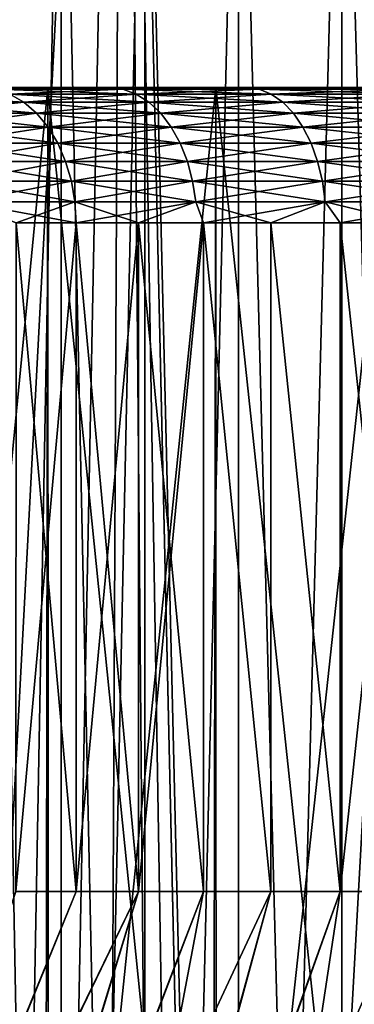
# Model space of a CAD drawing. Header units: metres. Extents: x -30 to 30, y -76 to 64.
# Tile 384 of 541: x -5.69 to -4.45, y 49.11 to 52.75. Entities that reach past the tile are written whole.
import ezdxf

# ---------------------------------------------------------------- set-up
doc = ezdxf.new("R2010")
doc.units = ezdxf.units.M
doc.layers.add('solid_508511', color=7, linetype='CONTINUOUS')

msp = doc.modelspace()

# ---------------------------------------------------------------- linework, layer by layer
at = {"layer": 'solid_508511'}
for points in [[(-6.312557, 38.515373, -22.116772), (-6.596456, 57.5, -22.033762), (-5.304138, 57.5, -22.380037)], [(-5.537377, 8.744123, 22.323473), (-5.304138, 57.5, 22.380037), (-6.596456, 57.5, 22.033762)], [(-6.164887, 8.313626, 22.158388), (-5.537377, 8.744123, 22.323473), (-6.596456, 57.5, 22.033762)], [(-5.668922, 38.956738, -22.290432), (-6.312557, 38.515373, -22.116772), (-5.304138, 57.5, -22.380037)], [(-5.001679, 39.345753, -22.44957), (-5.668922, 38.956738, -22.290432), (-5.304138, 57.5, -22.380037)], [(-5.537377, 8.744123, 22.323473), (-4.886679, 9.12376, 22.474882), (-5.304138, 57.5, 22.380037)], [(-5.001679, 39.345753, -22.44957), (-5.304138, 57.5, -22.380037), (-3.993941, 57.5, -22.650572)], [(-4.216572, 9.452151, 22.610186), (-3.993941, 57.5, 22.650572), (-5.304138, 57.5, 22.380037)], [(-4.886679, 9.12376, 22.474882), (-4.216572, 9.452151, 22.610186), (-5.304138, 57.5, 22.380037)], [(-4.314982, 39.682003, -22.591612), (-5.001679, 39.345753, -22.44957), (-3.993941, 57.5, -22.650572)], [(-5.80404, 39.999996, 2.926281), (-5.803954, 54.5, 2.926443), (-5.535011, 54.5, 3.407878)], [(-5.534874, 39.999996, 3.408104), (-5.80404, 39.999996, 2.926281), (-5.535011, 54.5, 3.407878)], [(-5.804039, 39.999996, -2.926283), (-5.534873, 39.999996, -3.408106), (-5.803954, 54.5, -2.926443)], [(-5.534873, 39.999996, -3.408106), (-5.535011, 54.5, -3.407878), (-5.803954, 54.5, -2.926443)], [(-5.226006, 39.999996, -3.865083), (-5.225923, 54.5, -3.865186), (-5.535011, 54.5, -3.407878)], [(-5.534873, 39.999996, -3.408106), (-5.226006, 39.999996, -3.865083), (-5.535011, 54.5, -3.407878)], [(-5.534874, 39.999996, 3.408104), (-5.535011, 54.5, 3.407878), (-5.225923, 54.5, 3.865186)], [(-5.226007, 39.999996, 3.865081), (-5.534874, 39.999996, 3.408104), (-5.225923, 54.5, 3.865186)], [(-5.226007, 39.999996, 3.865081), (-5.225923, 54.5, 3.865186), (-4.879446, 54.5, 4.294301)], [(-4.879289, 39.999996, 4.294478), (-5.226007, 39.999996, 3.865081), (-4.879446, 54.5, 4.294301)], [(-5.226006, 39.999996, -3.865083), (-4.879287, 39.999996, -4.29448), (-5.225923, 54.5, -3.865186)], [(-4.879287, 39.999996, -4.29448), (-4.879446, 54.5, -4.294301), (-5.225923, 54.5, -3.865186)], [(-4.497639, 39.999996, -4.69268), (-4.497568, 54.5, -4.692744), (-4.879446, 54.5, -4.294301)], [(-4.879287, 39.999996, -4.29448), (-4.497639, 39.999996, -4.69268), (-4.879446, 54.5, -4.294301)], [(-4.879289, 39.999996, 4.294478), (-4.879446, 54.5, 4.294301), (-4.497568, 54.5, 4.692744)], [(-4.49764, 39.999996, 4.692678), (-4.879289, 39.999996, 4.294478), (-4.497568, 54.5, 4.692744)], [(-4.49764, 39.999996, 4.692678), (-4.497568, 54.5, 4.692744), (-4.083487, 54.5, 5.057189)], [(-4.083367, 39.999996, 5.057283), (-4.49764, 39.999996, 4.692678), (-4.083487, 54.5, 5.057189)], [(-4.497639, 39.999996, -4.69268), (-4.083364, 39.999996, -5.057286), (-4.497568, 54.5, -4.692744)], [(-4.083364, 39.999996, -5.057286), (-4.083487, 54.5, -5.057189), (-4.497568, 54.5, -4.692744)], [(-6.169775, 52.5, -7.22384), (-6.178466, 46.5, -7.216409), (-5.593525, 46.5, -7.678702)], [(-5.583949, 52.5, 7.685668), (-6.167226, 46.5, 7.226017), (-6.169775, 52.5, 7.22384)], [(-6.169775, 52.5, -7.22384), (-5.593525, 46.5, -7.678702), (-5.583949, 52.5, -7.685668)], [(-6.169775, 52.5, -7.22384), (-5.583949, 52.5, -7.685668), (-5.947501, 52.5, -5.717491)], [(-5.583949, 52.5, 7.685668), (-6.169775, 52.5, 7.22384), (-5.947501, 52.5, 5.717491)], [(-5.583949, 52.5, 7.685668), (-5.581567, 46.5, 7.687399), (-6.167226, 46.5, 7.226017)], [(-5.947501, 52.5, -5.717491), (-5.467928, 52.5, -6.177722), (-5.778323, 52.493843, -5.778323)], [(-5.467928, 52.5, 6.177722), (-5.947501, 52.5, 5.717491), (-5.778323, 52.493843, 5.778323)], [(-5.583949, 52.5, -7.685668), (-5.467928, 52.5, -6.177722), (-5.947501, 52.5, -5.717491)], [(-5.583949, 52.5, 7.685668), (-5.947501, 52.5, 5.717491), (-5.467928, 52.5, 6.177722)], [(-5.467928, 52.5, -6.177722), (-5.307148, 52.493843, -6.213872), (-5.778323, 52.493843, -5.778323)], [(-5.467928, 52.5, 6.177722), (-5.778323, 52.493843, 5.778323), (-5.307148, 52.493843, 6.213872)], [(-5.778323, 52.493843, -5.778323), (-5.307148, 52.493843, -6.213872), (-5.724324, 52.475506, -5.724324)], [(-5.778323, 52.493843, 5.778323), (-5.724324, 52.475506, 5.724324), (-5.257553, 52.475506, 6.155803)], [(-5.307148, 52.493843, 6.213872), (-5.778323, 52.493843, 5.778323), (-5.257553, 52.475506, 6.155803)], [(-5.307148, 52.493843, -6.213872), (-5.257553, 52.475506, -6.155803), (-5.724324, 52.475506, -5.724324)], [(-5.583949, 52.5, -7.685668), (-5.593525, 46.5, -7.678702), (-4.974133, 46.5, -8.093701)], [(-4.963742, 52.5, 8.100079), (-5.581567, 46.5, 7.687399), (-5.583949, 52.5, 7.685668)], [(-5.583949, 52.5, -7.685668), (-4.974133, 46.5, -8.093701), (-4.963742, 52.5, -8.100079)], [(-5.583949, 52.5, -7.685668), (-4.963742, 52.5, -8.100079), (-5.467928, 52.5, -6.177722)], [(-4.963742, 52.5, 8.100079), (-5.583949, 52.5, 7.685668), (-5.467928, 52.5, 6.177722)], [(-4.963742, 52.5, 8.100079), (-4.96153, 46.5, 8.101434), (-5.581567, 46.5, 7.687399)], [(-5.467928, 52.5, -6.177722), (-4.95275, 52.5, -6.597934), (-5.307148, 52.493843, -6.213872)], [(-4.95275, 52.5, 6.597934), (-5.467928, 52.5, 6.177722), (-5.307148, 52.493843, 6.213872)], [(-4.963742, 52.5, -8.100079), (-4.95275, 52.5, -6.597934), (-5.467928, 52.5, -6.177722)], [(-4.963742, 52.5, 8.100079), (-5.467928, 52.5, 6.177722), (-4.95275, 52.5, 6.597934)], [(-4.95275, 52.5, -6.597934), (-4.803253, 52.493843, -6.611111), (-5.307148, 52.493843, -6.213872)], [(-4.95275, 52.5, 6.597934), (-5.307148, 52.493843, 6.213872), (-4.803253, 52.493843, 6.611111)], [(-5.307148, 52.493843, -6.213872), (-4.803253, 52.493843, -6.611111), (-5.257553, 52.475506, -6.155803)], [(-5.307148, 52.493843, 6.213872), (-5.257553, 52.475506, 6.155803), (-4.758367, 52.475506, 6.54933)], [(-4.803253, 52.493843, 6.611111), (-5.307148, 52.493843, 6.213872), (-4.758367, 52.475506, 6.54933)], [(-4.803253, 52.493843, -6.611111), (-4.758367, 52.475506, -6.54933), (-5.257553, 52.475506, -6.155803)], [(-4.963742, 52.5, -8.100079), (-4.974133, 46.5, -8.093701), (-4.324105, 46.5, -8.458849)], [(-4.312915, 52.5, 8.464558), (-4.96153, 46.5, 8.101434), (-4.963742, 52.5, 8.100079)], [(-4.963742, 52.5, -8.100079), (-4.324105, 46.5, -8.458849), (-4.312915, 52.5, -8.464558)], [(-4.963742, 52.5, -8.100079), (-4.312915, 52.5, -8.464558), (-4.95275, 52.5, -6.597934)], [(-4.963742, 52.5, 8.100079), (-4.95275, 52.5, 6.597934), (-4.40535, 52.5, 6.975342)], [(-4.312915, 52.5, 8.464558), (-4.963742, 52.5, 8.100079), (-4.40535, 52.5, 6.975342)], [(-4.312915, 52.5, 8.464558), (-4.310934, 46.5, 8.465569), (-4.96153, 46.5, 8.101434)], [(-4.95275, 52.5, -6.597934), (-4.40535, 52.5, -6.975342), (-4.803253, 52.493843, -6.611111)], [(-4.40535, 52.5, 6.975342), (-4.95275, 52.5, 6.597934), (-4.803253, 52.493843, 6.611111)], [(-4.312915, 52.5, -8.464558), (-4.40535, 52.5, -6.975342), (-4.95275, 52.5, -6.597934)], [(-4.40535, 52.5, -6.975342), (-4.269745, 52.493843, -6.96759), (-4.803253, 52.493843, -6.611111)], [(-4.40535, 52.5, 6.975342), (-4.803253, 52.493843, 6.611111), (-4.269745, 52.493843, 6.96759)], [(-4.803253, 52.493843, -6.611111), (-4.269745, 52.493843, -6.96759), (-4.758367, 52.475506, -6.54933)], [(-4.803253, 52.493843, 6.611111), (-4.758367, 52.475506, 6.54933), (-4.229844, 52.475506, 6.902478)], [(-4.269745, 52.493843, 6.96759), (-4.803253, 52.493843, 6.611111), (-4.229844, 52.475506, 6.902478)], [(-4.269745, 52.493843, -6.96759), (-4.229844, 52.475506, -6.902478), (-4.758367, 52.475506, -6.54933)], [(-6.155803, 52.475506, 5.257553), (-6.100634, 52.445431, 5.210434), (-5.673022, 52.445431, 5.673022)], [(-5.724324, 52.475506, 5.724324), (-6.155803, 52.475506, 5.257553), (-5.673022, 52.445431, 5.673022)], [(-5.724324, 52.475506, -5.724324), (-5.673022, 52.445431, -5.673022), (-6.100634, 52.445431, -5.210434)], [(-5.724324, 52.475506, -5.724324), (-5.257553, 52.475506, -6.155803), (-5.673022, 52.445431, -5.673022)], [(-5.724324, 52.475506, 5.724324), (-5.673022, 52.445431, 5.673022), (-5.210434, 52.445431, 6.100634)], [(-5.257553, 52.475506, 6.155803), (-5.724324, 52.475506, 5.724324), (-5.210434, 52.445431, 6.100634)], [(-5.257553, 52.475506, -6.155803), (-5.210434, 52.445431, -6.100634), (-5.673022, 52.445431, -5.673022)], [(-5.257553, 52.475506, -6.155803), (-4.758367, 52.475506, -6.54933), (-5.210434, 52.445431, -6.100634)], [(-5.257553, 52.475506, 6.155803), (-5.210434, 52.445431, 6.100634), (-4.715722, 52.445431, 6.490634)], [(-4.758367, 52.475506, 6.54933), (-5.257553, 52.475506, 6.155803), (-4.715722, 52.445431, 6.490634)], [(-4.758367, 52.475506, -6.54933), (-4.715722, 52.445431, -6.490634), (-5.210434, 52.445431, -6.100634)], [(-4.758367, 52.475506, -6.54933), (-4.229844, 52.475506, -6.902478), (-4.715722, 52.445431, -6.490634)], [(-4.758367, 52.475506, 6.54933), (-4.715722, 52.445431, 6.490634), (-4.191936, 52.445431, 6.840617)], [(-4.229844, 52.475506, 6.902478), (-4.758367, 52.475506, 6.54933), (-4.191936, 52.445431, 6.840617)], [(-4.229844, 52.475506, -6.902478), (-4.191936, 52.445431, -6.840617), (-4.715722, 52.445431, -6.490634)], [(-6.100634, 52.445431, -5.210434), (-5.673022, 52.445431, -5.673022), (-6.049726, 52.404369, -5.166955)], [(-6.100634, 52.445431, 5.210434), (-6.049726, 52.404369, 5.166955), (-5.625683, 52.404369, 5.625683)], [(-5.673022, 52.445431, 5.673022), (-6.100634, 52.445431, 5.210434), (-5.625683, 52.404369, 5.625683)], [(-5.673022, 52.445431, -5.673022), (-5.625683, 52.404369, -5.625683), (-6.049726, 52.404369, -5.166955)], [(-5.673022, 52.445431, -5.673022), (-5.210434, 52.445431, -6.100634), (-5.625683, 52.404369, -5.625683)], [(-5.673022, 52.445431, 5.673022), (-5.625683, 52.404369, 5.625683), (-5.166955, 52.404369, 6.049726)], [(-5.210434, 52.445431, 6.100634), (-5.673022, 52.445431, 5.673022), (-5.166955, 52.404369, 6.049726)], [(-5.210434, 52.445431, -6.100634), (-5.166955, 52.404369, -6.049726), (-5.625683, 52.404369, -5.625683)], [(-5.210434, 52.445431, -6.100634), (-4.715722, 52.445431, -6.490634), (-5.166955, 52.404369, -6.049726)], [(-5.210434, 52.445431, 6.100634), (-5.166955, 52.404369, 6.049726), (-4.676371, 52.404369, 6.436472)], [(-4.715722, 52.445431, 6.490634), (-5.210434, 52.445431, 6.100634), (-4.676371, 52.404369, 6.436472)], [(-4.715722, 52.445431, -6.490634), (-4.676371, 52.404369, -6.436472), (-5.166955, 52.404369, -6.049726)], [(-4.715722, 52.445431, -6.490634), (-4.191936, 52.445431, -6.840617), (-4.676371, 52.404369, -6.436472)], [(-4.715722, 52.445431, 6.490634), (-4.676371, 52.404369, 6.436472), (-4.156955, 52.404369, 6.783534)], [(-4.191936, 52.445431, 6.840617), (-4.715722, 52.445431, 6.490634), (-4.156955, 52.404369, 6.783534)], [(-4.191936, 52.445431, -6.840617), (-4.156955, 52.404369, -6.783534), (-4.676371, 52.404369, -6.436472)], [(-6.049726, 52.404369, -5.166955), (-5.625683, 52.404369, -5.625683), (-6.004336, 52.353333, -5.128188)], [(-6.049726, 52.404369, 5.166955), (-6.004336, 52.353333, 5.128188), (-5.583474, 52.353333, 5.583474)], [(-5.625683, 52.404369, 5.625683), (-6.049726, 52.404369, 5.166955), (-5.583474, 52.353333, 5.583474)], [(-5.625683, 52.404369, -5.625683), (-5.583474, 52.353333, -5.583474), (-6.004336, 52.353333, -5.128188)], [(-5.625683, 52.404369, -5.625683), (-5.166955, 52.404369, -6.049726), (-5.583474, 52.353333, -5.583474)], [(-5.625683, 52.404369, 5.625683), (-5.583474, 52.353333, 5.583474), (-5.128188, 52.353333, 6.004336)], [(-5.166955, 52.404369, 6.049726), (-5.625683, 52.404369, 5.625683), (-5.128188, 52.353333, 6.004336)], [(-5.166955, 52.404369, -6.049726), (-5.128188, 52.353333, -6.004336), (-5.583474, 52.353333, -5.583474)], [(-5.166955, 52.404369, -6.049726), (-4.676371, 52.404369, -6.436472), (-5.128188, 52.353333, -6.004336)], [(-5.166955, 52.404369, 6.049726), (-5.128188, 52.353333, 6.004336), (-4.641284, 52.353333, 6.38818)], [(-4.676371, 52.404369, 6.436472), (-5.166955, 52.404369, 6.049726), (-4.641284, 52.353333, 6.38818)], [(-4.676371, 52.404369, -6.436472), (-4.641284, 52.353333, -6.38818), (-5.128188, 52.353333, -6.004336)], [(-4.676371, 52.404369, -6.436472), (-4.156955, 52.404369, -6.783534), (-4.641284, 52.353333, -6.38818)], [(-4.676371, 52.404369, 6.436472), (-4.641284, 52.353333, 6.38818), (-4.125766, 52.353333, 6.732638)], [(-4.156955, 52.404369, 6.783534), (-4.676371, 52.404369, 6.436472), (-4.125766, 52.353333, 6.732638)], [(-4.156955, 52.404369, -6.783534), (-4.125766, 52.353333, -6.732638), (-4.641284, 52.353333, -6.38818)], [(-6.004336, 52.353333, -5.128188), (-5.583474, 52.353333, -5.583474), (-5.965583, 52.293575, -5.095089)], [(-6.004336, 52.353333, 5.128188), (-5.965583, 52.293575, 5.095089), (-5.547437, 52.293575, 5.547437)], [(-5.583474, 52.353333, 5.583474), (-6.004336, 52.353333, 5.128188), (-5.547437, 52.293575, 5.547437)], [(-5.583474, 52.353333, -5.583474), (-5.547437, 52.293575, -5.547437), (-5.965583, 52.293575, -5.095089)], [(-5.583474, 52.353333, -5.583474), (-5.128188, 52.353333, -6.004336), (-5.547437, 52.293575, -5.547437)], [(-5.583474, 52.353333, 5.583474), (-5.547437, 52.293575, 5.547437), (-5.095089, 52.293575, 5.965583)], [(-5.128188, 52.353333, 6.004336), (-5.583474, 52.353333, 5.583474), (-5.095089, 52.293575, 5.965583)], [(-5.128188, 52.353333, -6.004336), (-5.095089, 52.293575, -5.965583), (-5.547437, 52.293575, -5.547437)], [(-5.128188, 52.353333, -6.004336), (-4.641284, 52.353333, -6.38818), (-5.095089, 52.293575, -5.965583)], [(-5.128188, 52.353333, 6.004336), (-5.095089, 52.293575, 5.965583), (-4.611329, 52.293575, 6.346949)], [(-4.641284, 52.353333, 6.38818), (-5.128188, 52.353333, 6.004336), (-4.611329, 52.293575, 6.346949)], [(-4.641284, 52.353333, -6.38818), (-4.611329, 52.293575, -6.346949), (-5.095089, 52.293575, -5.965583)], [(-4.641284, 52.353333, -6.38818), (-4.125766, 52.353333, -6.732638), (-4.611329, 52.293575, -6.346949)], [(-4.641284, 52.353333, 6.38818), (-4.611329, 52.293575, 6.346949), (-4.099137, 52.293575, 6.689185)], [(-4.125766, 52.353333, 6.732638), (-4.641284, 52.353333, 6.38818), (-4.099137, 52.293575, 6.689185)], [(-4.125766, 52.353333, -6.732638), (-4.099137, 52.293575, -6.689185), (-4.611329, 52.293575, -6.346949)], [(-5.965583, 52.293575, -5.095089), (-5.547437, 52.293575, -5.547437), (-5.934423, 52.226574, -5.068476)], [(-5.965583, 52.293575, 5.095089), (-5.934423, 52.226574, 5.068476), (-5.518461, 52.226574, 5.518461)], [(-5.547437, 52.293575, 5.547437), (-5.965583, 52.293575, 5.095089), (-5.518461, 52.226574, 5.518461)], [(-5.547437, 52.293575, -5.547437), (-5.518461, 52.226574, -5.518461), (-5.934423, 52.226574, -5.068476)], [(-5.547437, 52.293575, -5.547437), (-5.095089, 52.293575, -5.965583), (-5.518461, 52.226574, -5.518461)], [(-5.547437, 52.293575, 5.547437), (-5.518461, 52.226574, 5.518461), (-5.068476, 52.226574, 5.934423)], [(-5.095089, 52.293575, 5.965583), (-5.547437, 52.293575, 5.547437), (-5.068476, 52.226574, 5.934423)], [(-5.095089, 52.293575, -5.965583), (-5.068476, 52.226574, -5.934423), (-5.518461, 52.226574, -5.518461)], [(-5.095089, 52.293575, -5.965583), (-4.611329, 52.293575, -6.346949), (-5.068476, 52.226574, -5.934423)], [(-5.095089, 52.293575, 5.965583), (-5.068476, 52.226574, 5.934423), (-4.587243, 52.226574, 6.313797)], [(-4.611329, 52.293575, 6.346949), (-5.095089, 52.293575, 5.965583), (-4.587243, 52.226574, 6.313797)], [(-4.611329, 52.293575, -6.346949), (-4.587243, 52.226574, -6.313797), (-5.068476, 52.226574, -5.934423)], [(-4.611329, 52.293575, -6.346949), (-4.099137, 52.293575, -6.689185), (-4.587243, 52.226574, -6.313797)], [(-4.611329, 52.293575, 6.346949), (-4.587243, 52.226574, 6.313797), (-4.077727, 52.226574, 6.654245)], [(-4.099137, 52.293575, 6.689185), (-4.611329, 52.293575, 6.346949), (-4.077727, 52.226574, 6.654245)], [(-4.099137, 52.293575, -6.689185), (-4.077727, 52.226574, -6.654245), (-4.587243, 52.226574, -6.313797)], [(-5.934423, 52.226574, -5.068476), (-5.518461, 52.226574, -5.518461), (-5.911626, 52.153984, -5.049006)], [(-5.934423, 52.226574, 5.068476), (-5.911626, 52.153984, 5.049006), (-5.497262, 52.153984, 5.497262)], [(-5.518461, 52.226574, 5.518461), (-5.934423, 52.226574, 5.068476), (-5.497262, 52.153984, 5.497262)], [(-5.518461, 52.226574, -5.518461), (-5.497262, 52.153984, -5.497262), (-5.911626, 52.153984, -5.049006)], [(-5.518461, 52.226574, -5.518461), (-5.068476, 52.226574, -5.934423), (-5.497262, 52.153984, -5.497262)], [(-5.518461, 52.226574, 5.518461), (-5.497262, 52.153984, 5.497262), (-5.049006, 52.153984, 5.911626)], [(-5.068476, 52.226574, 5.934423), (-5.518461, 52.226574, 5.518461), (-5.049006, 52.153984, 5.911626)], [(-5.068476, 52.226574, -5.934423), (-5.049006, 52.153984, -5.911626), (-5.497262, 52.153984, -5.497262)], [(-5.068476, 52.226574, -5.934423), (-4.587243, 52.226574, -6.313797), (-5.049006, 52.153984, -5.911626)], [(-5.068476, 52.226574, 5.934423), (-5.049006, 52.153984, 5.911626), (-4.56962, 52.153984, 6.289543)], [(-4.587243, 52.226574, 6.313797), (-5.068476, 52.226574, 5.934423), (-4.56962, 52.153984, 6.289543)], [(-4.587243, 52.226574, -6.313797), (-4.56962, 52.153984, -6.289543), (-5.049006, 52.153984, -5.911626)], [(-4.587243, 52.226574, -6.313797), (-4.077727, 52.226574, -6.654245), (-4.56962, 52.153984, -6.289543)], [(-4.587243, 52.226574, 6.313797), (-4.56962, 52.153984, 6.289543), (-4.062062, 52.153984, 6.628682)], [(-4.077727, 52.226574, 6.654245), (-4.587243, 52.226574, 6.313797), (-4.062062, 52.153984, 6.628682)], [(-4.077727, 52.226574, -6.654245), (-4.062062, 52.153984, -6.628682), (-4.56962, 52.153984, -6.289543)], [(-5.911626, 52.153984, -5.049006), (-5.497262, 52.153984, -5.497262), (-5.897753, 52.077595, -5.037157)], [(-5.911626, 52.153984, 5.049006), (-5.897753, 52.077595, 5.037157), (-5.484361, 52.077595, 5.484361)], [(-5.497262, 52.153984, 5.497262), (-5.911626, 52.153984, 5.049006), (-5.484361, 52.077595, 5.484361)], [(-5.497262, 52.153984, -5.497262), (-5.484361, 52.077595, -5.484361), (-5.897753, 52.077595, -5.037157)], [(-5.497262, 52.153984, -5.497262), (-5.049006, 52.153984, -5.911626), (-5.484361, 52.077595, -5.484361)], [(-5.497262, 52.153984, 5.497262), (-5.484361, 52.077595, 5.484361), (-5.037157, 52.077595, 5.897753)], [(-5.049006, 52.153984, 5.911626), (-5.497262, 52.153984, 5.497262), (-5.037157, 52.077595, 5.897753)], [(-5.049006, 52.153984, -5.911626), (-5.037157, 52.077595, -5.897753), (-5.484361, 52.077595, -5.484361)], [(-5.049006, 52.153984, -5.911626), (-4.56962, 52.153984, -6.289543), (-5.037157, 52.077595, -5.897753)], [(-5.049006, 52.153984, 5.911626), (-5.037157, 52.077595, 5.897753), (-4.558897, 52.077595, 6.274783)], [(-4.56962, 52.153984, 6.289543), (-5.049006, 52.153984, 5.911626), (-4.558897, 52.077595, 6.274783)], [(-4.56962, 52.153984, -6.289543), (-4.558897, 52.077595, -6.274783), (-5.037157, 52.077595, -5.897753)], [(-4.56962, 52.153984, -6.289543), (-4.062062, 52.153984, -6.628682), (-4.558897, 52.077595, -6.274783)], [(-4.56962, 52.153984, 6.289543), (-4.558897, 52.077595, 6.274783), (-4.052529, 52.077595, 6.613126)], [(-4.062062, 52.153984, 6.628682), (-4.56962, 52.153984, 6.289543), (-4.052529, 52.077595, 6.613126)], [(-4.062062, 52.153984, -6.628682), (-4.052529, 52.077595, -6.613126), (-4.558897, 52.077595, -6.274783)], [(-5.897753, 52.077595, -5.037157), (-5.484361, 52.077595, -5.484361), (-5.70186, 52, -5.248932)], [(-5.897753, 52.077595, 5.037157), (-5.70186, 52, 5.248932), (-5.480078, 52, 5.480078)], [(-5.484361, 52.077595, 5.484361), (-5.897753, 52.077595, 5.037157), (-5.480078, 52, 5.480078)], [(-5.484361, 52.077595, -5.484361), (-5.480078, 52, -5.480078), (-5.70186, 52, -5.248932)], [(-5.484361, 52.077595, -5.484361), (-5.037157, 52.077595, -5.897753), (-5.480078, 52, -5.480078)], [(-5.484361, 52.077595, 5.484361), (-5.480078, 52, 5.480078), (-5.248932, 52, 5.70186)], [(-5.037157, 52.077595, 5.897753), (-5.484361, 52.077595, 5.484361), (-5.248932, 52, 5.70186)], [(-5.037157, 52.077595, -5.897753), (-5.248932, 52, -5.70186), (-5.480078, 52, -5.480078)], [(-5.037157, 52.077595, -5.897753), (-5.008819, 52, -5.913901), (-5.248932, 52, -5.70186)], [(-5.037157, 52.077595, 5.897753), (-5.248932, 52, 5.70186), (-5.008819, 52, 5.913901)], [(-5.037157, 52.077595, -5.897753), (-4.558897, 52.077595, -6.274783), (-5.008819, 52, -5.913901)], [(-5.037157, 52.077595, 5.897753), (-5.008819, 52, 5.913901), (-4.760149, 52, 6.115839)], [(-4.558897, 52.077595, 6.274783), (-5.037157, 52.077595, 5.897753), (-4.760149, 52, 6.115839)], [(-4.558897, 52.077595, -6.274783), (-4.760149, 52, -6.115839), (-5.008819, 52, -5.913901)], [(-4.558897, 52.077595, -6.274783), (-4.503345, 52, -6.307328), (-4.760149, 52, -6.115839)], [(-4.558897, 52.077595, 6.274783), (-4.760149, 52, 6.115839), (-4.503345, 52, 6.307328)], [(-4.558897, 52.077595, -6.274783), (-4.052529, 52.077595, -6.613126), (-4.503345, 52, -6.307328)], [(-4.558897, 52.077595, 6.274783), (-4.503345, 52, 6.307328), (-4.238848, 52, 6.48804)], [(-4.052529, 52.077595, 6.613126), (-4.558897, 52.077595, 6.274783), (-4.238848, 52, 6.48804)], [(-4.052529, 52.077595, -6.613126), (-4.238848, 52, -6.48804), (-4.503345, 52, -6.307328)], [(-5.480078, 52, -5.480078), (-5.480086, 49.53109, -5.480069), (-5.701943, 49.53109, -5.248842)], [(-5.70186, 52, -5.248932), (-5.480078, 52, -5.480078), (-5.701943, 49.53109, -5.248842)], [(-5.70186, 52, 5.248932), (-5.701943, 49.53109, 5.248842), (-5.480086, 49.53109, 5.480069)], [(-5.480078, 52, 5.480078), (-5.70186, 52, 5.248932), (-5.480086, 49.53109, 5.480069)], [(-5.248932, 52, -5.70186), (-5.248815, 49.53109, -5.701969), (-5.480086, 49.53109, -5.480069)], [(-5.480078, 52, -5.480078), (-5.248932, 52, -5.70186), (-5.480086, 49.53109, -5.480069)], [(-5.480078, 52, 5.480078), (-5.480086, 49.53109, 5.480069), (-5.248815, 49.53109, 5.701969)], [(-5.248932, 52, 5.70186), (-5.480078, 52, 5.480078), (-5.248815, 49.53109, 5.701969)], [(-5.248932, 52, -5.70186), (-5.008819, 52, -5.913901), (-5.248815, 49.53109, -5.701969)], [(-5.248932, 52, 5.70186), (-5.248815, 49.53109, 5.701969), (-5.008838, 49.53109, 5.913885)], [(-5.008819, 52, 5.913901), (-5.248932, 52, 5.70186), (-5.008838, 49.53109, 5.913885)], [(-5.008819, 52, -5.913901), (-5.008838, 49.53109, -5.913885), (-5.248815, 49.53109, -5.701969)], [(-5.008819, 52, -5.913901), (-4.760245, 49.53109, -6.115764), (-5.008838, 49.53109, -5.913885)], [(-5.008819, 52, 5.913901), (-5.008838, 49.53109, 5.913885), (-4.760245, 49.53109, 6.115764)], [(-5.008819, 52, -5.913901), (-4.760149, 52, -6.115839), (-4.760245, 49.53109, -6.115764)], [(-4.760149, 52, 6.115839), (-5.008819, 52, 5.913901), (-4.760245, 49.53109, 6.115764)], [(-4.760149, 52, -6.115839), (-4.50339, 49.53109, -6.307295), (-4.760245, 49.53109, -6.115764)], [(-4.760149, 52, 6.115839), (-4.760245, 49.53109, 6.115764), (-4.50339, 49.53109, 6.307295)], [(-4.760149, 52, -6.115839), (-4.503345, 52, -6.307328), (-4.50339, 49.53109, -6.307295)], [(-4.503345, 52, 6.307328), (-4.760149, 52, 6.115839), (-4.50339, 49.53109, 6.307295)], [(-4.238848, 52, -6.48804), (-4.238727, 49.53109, -6.48812), (-4.50339, 49.53109, -6.307295)], [(-4.503345, 52, -6.307328), (-4.238848, 52, -6.48804), (-4.50339, 49.53109, -6.307295)], [(-4.503345, 52, 6.307328), (-4.50339, 49.53109, 6.307295), (-4.238727, 49.53109, 6.48812)], [(-4.238848, 52, 6.48804), (-4.503345, 52, 6.307328), (-4.238727, 49.53109, 6.48812)], [(-6.725351, 46.5, -6.709668), (-5.480086, 49.53109, -5.480069), (-5.248815, 49.53109, -5.701969)], [(-6.178466, 46.5, -7.216409), (-6.725351, 46.5, -6.709668), (-5.248815, 49.53109, -5.701969)], [(-6.725351, 46.5, -6.709668), (-5.701943, 49.53109, -5.248842), (-5.480086, 49.53109, -5.480069)], [(-6.7149, 46.5, 6.720128), (-5.480086, 49.53109, 5.480069), (-5.701943, 49.53109, 5.248842)], [(-6.7149, 46.5, 6.720128), (-5.248815, 49.53109, 5.701969), (-5.480086, 49.53109, 5.480069)], [(-6.7149, 46.5, 6.720128), (-6.167226, 46.5, 7.226017), (-5.248815, 49.53109, 5.701969)], [(-6.178466, 46.5, -7.216409), (-5.008838, 49.53109, -5.913885), (-4.760245, 49.53109, -6.115764)], [(-5.593525, 46.5, -7.678702), (-6.178466, 46.5, -7.216409), (-4.760245, 49.53109, -6.115764)], [(-6.178466, 46.5, -7.216409), (-5.248815, 49.53109, -5.701969), (-5.008838, 49.53109, -5.913885)], [(-6.167226, 46.5, 7.226017), (-5.008838, 49.53109, 5.913885), (-5.248815, 49.53109, 5.701969)], [(-6.167226, 46.5, 7.226017), (-5.581567, 46.5, 7.687399), (-5.008838, 49.53109, 5.913885)], [(-5.593525, 46.5, -7.678702), (-4.50339, 49.53109, -6.307295), (-4.238727, 49.53109, -6.48812)], [(-4.974133, 46.5, -8.093701), (-5.593525, 46.5, -7.678702), (-4.238727, 49.53109, -6.48812)], [(-5.593525, 46.5, -7.678702), (-4.760245, 49.53109, -6.115764), (-4.50339, 49.53109, -6.307295)], [(-5.581567, 46.5, 7.687399), (-4.760245, 49.53109, 6.115764), (-5.008838, 49.53109, 5.913885)], [(-5.581567, 46.5, 7.687399), (-4.50339, 49.53109, 6.307295), (-4.760245, 49.53109, 6.115764)], [(-5.581567, 46.5, 7.687399), (-4.96153, 46.5, 8.101434), (-4.50339, 49.53109, 6.307295)], [(-4.974133, 46.5, -8.093701), (-3.967088, 49.53109, -6.657681), (-3.688688, 49.53109, -6.81587)], [(-4.324105, 46.5, -8.458849), (-4.974133, 46.5, -8.093701), (-3.688688, 49.53109, -6.81587)], [(-4.974133, 46.5, -8.093701), (-4.238727, 49.53109, -6.48812), (-3.967088, 49.53109, -6.657681)], [(-4.96153, 46.5, 8.101434), (-4.238727, 49.53109, 6.48812), (-4.50339, 49.53109, 6.307295)], [(-4.96153, 46.5, 8.101434), (-3.967088, 49.53109, 6.657681), (-4.238727, 49.53109, 6.48812)], [(-4.96153, 46.5, 8.101434), (-4.310934, 46.5, 8.465569), (-3.967088, 49.53109, 6.657681)]]:
    msp.add_3dface(points, dxfattribs=at)

doc.saveas('drawing.dxf')
